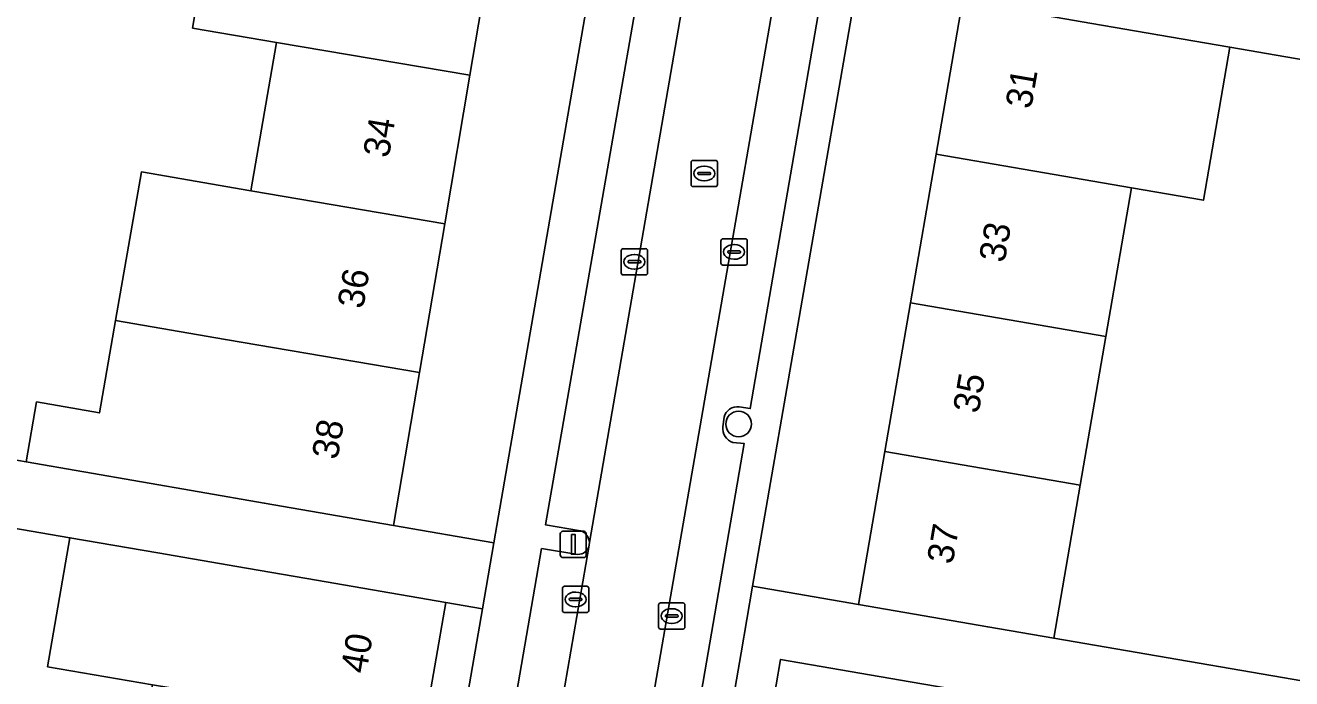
# Model space of a CAD drawing. Extents: x 159817 to 160765, y 380688 to 381638.
# Drawn here: x 160036.8 to 160085.03, y 380937.75 to 380962.66 of the extents above; entities that cross this region are included whole.
import ezdxf

# ---------------------------------------------------------------- set-up
doc = ezdxf.new("R2010")
doc.units = 0
for name, color, linetype in [('IMGEO_Boom', 7, 'Continuous'), ('IMGEO_Erf', 7, 'Continuous'), ('IMGEO_Kolk', 7, 'Continuous'), ('IMGEO_Lichtmast', 7, 'Continuous'), ('IMGEO_Pand', 7, 'Continuous'), ('IMGEO_Pand_nummerreeks', 7, 'Continuous'), ('IMGEO_Parkeervlak_open', 7, 'Continuous'), ('IMGEO_Rijbaan_lokaal_open', 7, 'Continuous'), ('IMGEO_Rioolput', 7, 'Continuous'), ('IMGEO_Voetpad_open', 7, 'Continuous')]:
    doc.layers.add(name, color=color, linetype=linetype)

msp = doc.modelspace()

# ---------------------------------------------------------------- linework, layer by layer
at = {"layer": 'IMGEO_Boom'}
msp.add_circle((160063.97, 380947.46), 0.489, dxfattribs=at)
at = {"layer": 'IMGEO_Erf'}
for points in [[(160046.366, 380962.002), (160043.17, 380962.551), (160044.17, 380968.403), (160030.328, 380970.768), (160030.008, 380968.909), (160032.923, 380968.407), (160032.23, 380964.381), (160031.663, 380961.084), (160031.624, 380960.854), (160028.703, 380961.357), (160028.254, 380959.063), (160033.875, 380958.088), (160032.974, 380952.899), (160030.65, 380953.303), (160030.6, 380953.017), (160029.997, 380949.541), (160026.7, 380950.113), (160026.307, 380947.852), (160036.836, 380946.02), (160037.232, 380948.3), (160039.626, 380947.883), (160040.238, 380951.402), (160041.224, 380957.068), (160045.394, 380956.343)], [(160058.623, 380965.925), (160054.727, 380966.599), (160053.738, 380960.761), (160052.777, 380955.092), (160051.817, 380949.422), (160050.828, 380943.586), (160054.645, 380942.926)], [(160072.495, 380963.574), (160068.479, 380964.268), (160064.504, 380941.274), (160068.531, 380940.578), (160069.536, 380946.411), (160070.513, 380952.077), (160071.49, 380957.744)], [(160090.683, 380951.393), (160087.7, 380951.922), (160088.221, 380954.858), (160089.021, 380959.362), (160089.242, 380960.604), (160092.226, 380960.074), (160092.243, 380960.17), (160082.677, 380961.819), (160081.672, 380955.988), (160078.931, 380956.46), (160077.954, 380950.794), (160076.977, 380945.127), (160075.972, 380939.295), (160088.233, 380937.182), (160088.622, 380939.37), (160085.76, 380939.877), (160085.882, 380940.565), (160086.404, 380943.501), (160087.016, 380946.944), (160089.878, 380946.436), (160090.066, 380947.496)], [(160054.211, 380940.418), (160052.817, 380940.659), (160051.986, 380935.827), (160051.18, 380931.145), (160050.375, 380926.464), (160049.569, 380921.783), (160048.764, 380917.102), (160047.958, 380912.42), (160047.127, 380907.588), (160048.492, 380907.352)]]:
    msp.add_lwpolyline(points, close=True, dxfattribs=at)
msp.add_lwpolyline([(160020.263, 380912.212), (160036.802, 380909.365), (160038.729, 380909.033), (160039.314, 380912.433), (160037.387, 380912.765), (160037.634, 380914.197), (160037.863, 380915.529), (160038.439, 380918.878), (160040.701, 380918.489), (160041.279, 380921.846), (160038.979, 380922.242), (160039.207, 380923.566), (160039.446, 380924.952), (160041.749, 380924.556), (160042.316, 380927.851), (160042.896, 380931.227), (160040.614, 380931.62), (160040.838, 380932.925), (160041.063, 380934.231), (160041.642, 380937.522), (160037.652, 380938.209), (160038.497, 380943.123), (160025.734, 380945.318)], dxfattribs=at)
at = {"layer": 'IMGEO_Kolk'}
for p, q in [((160063.297, 380953.593), (160063.297, 380954.445)), ((160063.372, 380954.519), (160064.224, 380954.519)), ((160063.785, 380954.299), (160063.81, 380954.299)), ((160064.298, 380954.445), (160064.298, 380953.593)), ((160059.5, 380953.217), (160059.5, 380954.069)), ((160059.575, 380954.143), (160060.427, 380954.143)), ((160059.988, 380953.923), (160060.013, 380953.923)), ((160060.501, 380954.069), (160060.501, 380953.217)), ((160063.556, 380954.013), (160063.556, 380954.025)), ((160063.994, 380953.976), (160063.596, 380953.976)), ((160063.599, 380954.062), (160063.997, 380954.062)), ((160064.04, 380954.025), (160064.04, 380954.013)), ((160059.759, 380953.637), (160059.759, 380953.649)), ((160060.197, 380953.6), (160059.799, 380953.6)), ((160059.802, 380953.686), (160060.2, 380953.686)), ((160060.011, 380953.363), (160059.986, 380953.363)), ((160060.243, 380953.649), (160060.243, 380953.637)), ((160064.224, 380953.519), (160063.372, 380953.519)), ((160063.808, 380953.739), (160063.783, 380953.739)), ((160060.427, 380953.143), (160059.575, 380953.143)), ((160057.335, 380941.274), (160058.187, 380941.274)), ((160057.26, 380940.348), (160057.26, 380941.2)), ((160057.519, 380940.768), (160057.519, 380940.78)), ((160057.562, 380940.817), (160057.96, 380940.817)), ((160057.748, 380941.054), (160057.773, 380941.054)), ((160058.003, 380940.78), (160058.003, 380940.768)), ((160058.261, 380941.2), (160058.261, 380940.348)), ((160057.957, 380940.731), (160057.559, 380940.731)), ((160057.771, 380940.494), (160057.746, 380940.494)), ((160060.921, 380939.715), (160060.921, 380940.567)), ((160060.996, 380940.641), (160061.848, 380940.641)), ((160061.409, 380940.421), (160061.434, 380940.421)), ((160061.922, 380940.567), (160061.922, 380939.715)), ((160058.187, 380940.274), (160057.335, 380940.274)), ((160061.18, 380940.135), (160061.18, 380940.147)), ((160061.618, 380940.098), (160061.22, 380940.098)), ((160061.223, 380940.184), (160061.621, 380940.184)), ((160061.432, 380939.861), (160061.407, 380939.861)), ((160061.664, 380940.147), (160061.664, 380940.135)), ((160061.848, 380939.641), (160060.996, 380939.641))]:
    msp.add_line(p, q, dxfattribs=at)
for points in [[(160063.297, 380953.593), (160063.297, 380954.445)], [(160063.372, 380954.519), (160064.224, 380954.519)], [(160064.298, 380954.445), (160064.298, 380953.593)], [(160059.5, 380953.217), (160059.5, 380954.069)], [(160059.575, 380954.143), (160060.427, 380954.143)], [(160060.501, 380954.069), (160060.501, 380953.217)], [(160064.224, 380953.519), (160063.372, 380953.519)], [(160060.427, 380953.143), (160059.575, 380953.143)], [(160057.335, 380941.274), (160058.187, 380941.274)], [(160057.26, 380940.348), (160057.26, 380941.2)], [(160058.261, 380941.2), (160058.261, 380940.348)], [(160060.921, 380939.715), (160060.921, 380940.567)], [(160060.996, 380940.641), (160061.848, 380940.641)], [(160061.922, 380940.567), (160061.922, 380939.715)], [(160058.187, 380940.274), (160057.335, 380940.274)], [(160061.848, 380939.641), (160060.996, 380939.641)]]:
    msp.add_lwpolyline(points, dxfattribs=at)
for centre, radius, start, end in [((160063.374, 380954.443), 0.0765, 91.552, 178.448), ((160063.374, 380954.443), 0.0765, 91.552, 178.448), ((160064.222, 380954.443), 0.0765, 1.552, 88.448), ((160064.222, 380954.443), 0.0765, 1.552, 88.448), ((160059.577, 380954.067), 0.0765, 91.552, 178.448), ((160059.577, 380954.067), 0.0765, 91.552, 178.448), ((160060.425, 380954.067), 0.0765, 1.552, 88.448), ((160060.425, 380954.067), 0.0765, 1.552, 88.448), ((160063.596, 380954.022), 0.0403, 85.8775, 175.7526), ((160063.593, 380954.012), 0.0366, 178.938, 274.7102), ((160063.997, 380954.019), 0.043, 264.8664, 352.4533), ((160064.001, 380954.024), 0.0386, 1.7309, 96.639), ((160059.799, 380953.646), 0.0403, 85.8775, 175.7526), ((160059.796, 380953.636), 0.0366, 178.938, 274.7102), ((160060.2, 380953.643), 0.043, 264.8664, 352.4533), ((160060.204, 380953.648), 0.0386, 1.7309, 96.639), ((160063.374, 380953.595), 0.0765, 181.552, 268.448), ((160063.374, 380953.595), 0.0765, 181.552, 268.448), ((160064.222, 380953.595), 0.0765, 271.552, 358.448), ((160064.222, 380953.595), 0.0765, 271.552, 358.448), ((160059.577, 380953.219), 0.0765, 181.552, 268.448), ((160059.577, 380953.219), 0.0765, 181.552, 268.448), ((160060.425, 380953.219), 0.0765, 271.552, 358.448), ((160060.425, 380953.219), 0.0765, 271.552, 358.448), ((160057.337, 380941.198), 0.0765, 91.552, 178.448), ((160057.337, 380941.198), 0.0765, 91.552, 178.448), ((160058.185, 380941.198), 0.0765, 1.552, 88.448), ((160058.185, 380941.198), 0.0765, 1.552, 88.448), ((160057.559, 380940.777), 0.0403, 85.8775, 175.7526), ((160057.556, 380940.767), 0.0366, 178.938, 274.7102), ((160057.96, 380940.774), 0.043, 264.8664, 352.4533), ((160057.964, 380940.779), 0.0386, 1.7309, 96.639), ((160057.337, 380940.35), 0.0765, 181.552, 268.448), ((160057.337, 380940.35), 0.0765, 181.552, 268.448), ((160058.185, 380940.35), 0.0765, 271.552, 358.448), ((160058.185, 380940.35), 0.0765, 271.552, 358.448), ((160060.998, 380940.565), 0.0765, 91.552, 178.448), ((160060.998, 380940.565), 0.0765, 91.552, 178.448), ((160061.846, 380940.565), 0.0765, 1.552, 88.448), ((160061.846, 380940.565), 0.0765, 1.552, 88.448), ((160061.22, 380940.144), 0.0403, 85.8775, 175.7526), ((160061.217, 380940.134), 0.0366, 178.938, 274.7102), ((160061.621, 380940.141), 0.043, 264.8664, 352.4533), ((160061.625, 380940.146), 0.0386, 1.7309, 96.639), ((160060.998, 380939.717), 0.0765, 181.552, 268.448), ((160060.998, 380939.717), 0.0765, 181.552, 268.448), ((160061.846, 380939.717), 0.0765, 271.552, 358.448), ((160061.846, 380939.717), 0.0765, 271.552, 358.448)]:
    msp.add_arc(centre, radius, start, end, dxfattribs=at)
for centre, major_axis, ratio, start_param, end_param in [((160063.784, 380954.019), (-0.387, 0.002), 0.722429, 4.712389, 7.853982), ((160063.809, 380954.019), (-0.39, 0.002), 0.717154, 1.570796, 4.712389), ((160059.987, 380953.643), (-0.387, 0.002), 0.722429, 4.712389, 7.853982), ((160060.012, 380953.643), (-0.39, 0.002), 0.717154, 1.570796, 4.712389), ((160057.747, 380940.774), (-0.387, 0.002), 0.722429, 4.712389, 7.853982), ((160057.772, 380940.774), (-0.39, 0.002), 0.717154, 1.570796, 4.712389), ((160061.408, 380940.141), (-0.387, 0.002), 0.722429, 4.712389, 7.853982), ((160061.433, 380940.141), (-0.39, 0.002), 0.717154, 1.570796, 4.712389)]:
    msp.add_ellipse(centre, major_axis=major_axis, ratio=ratio, start_param=start_param, end_param=end_param, dxfattribs=at)
at = {"layer": 'IMGEO_Lichtmast'}
for p, q in [((160057.178, 380942.469), (160057.178, 380943.269)), ((160057.178, 380943.269), (160057.178, 380942.469)), ((160057.278, 380943.369), (160058.068, 380943.369)), ((160058.068, 380943.369), (160057.278, 380943.369)), ((160058.168, 380943.269), (160058.168, 380942.469)), ((160058.168, 380942.469), (160058.168, 380943.269)), ((160058.068, 380942.369), (160057.278, 380942.369)), ((160057.278, 380942.369), (160058.068, 380942.369))]:
    msp.add_line(p, q, dxfattribs=at)
msp.add_lwpolyline([(160057.598, 380943.244), (160057.748, 380943.244), (160057.748, 380942.494), (160057.598, 380942.494), (160057.598, 380943.244)], dxfattribs=at)
for centre, start, end in [((160057.278, 380943.269), 90, 180), ((160057.278, 380943.269), 90, 180), ((160058.068, 380943.269), 0, 90), ((160058.068, 380943.269), 360, 90), ((160057.278, 380942.469), 180, 270), ((160057.278, 380942.469), 180, 270), ((160058.068, 380942.469), 270, 0), ((160058.068, 380942.469), 270, 0)]:
    msp.add_arc(centre, 0.1, start, end, dxfattribs=at)
at = {"layer": 'IMGEO_Pand'}
for points in [[(160053.738, 380960.761), (160054.727, 380966.599), (160049.799, 380967.441), (160047.372, 380967.856), (160044.17, 380968.403), (160043.17, 380962.551), (160046.366, 380962.002)], [(160071.49, 380957.744), (160078.931, 380956.46), (160081.672, 380955.988), (160082.677, 380961.819), (160079.936, 380962.291), (160077.423, 380962.724), (160072.495, 380963.574)], [(160052.777, 380955.092), (160053.738, 380960.761), (160046.366, 380962.002), (160045.394, 380956.343)], [(160070.513, 380952.077), (160077.954, 380950.794), (160078.931, 380956.46), (160071.49, 380957.744)], [(160052.777, 380955.092), (160045.394, 380956.343), (160041.224, 380957.068), (160040.238, 380951.402), (160044.42, 380950.675), (160051.817, 380949.422)], [(160070.513, 380952.077), (160069.536, 380946.411), (160076.977, 380945.127), (160077.954, 380950.794)], [(160051.817, 380949.422), (160044.42, 380950.675), (160040.238, 380951.402), (160039.626, 380947.883), (160037.232, 380948.3), (160036.836, 380946.02), (160043.423, 380944.874), (160045.902, 380944.443), (160050.828, 380943.586)], [(160076.977, 380945.127), (160069.536, 380946.411), (160068.531, 380940.578), (160073.459, 380939.728), (160075.972, 380939.295)], [(160051.986, 380935.827), (160052.817, 380940.659), (160047.89, 380941.507), (160044.857, 380942.029), (160041.846, 380942.547), (160038.497, 380943.123), (160037.652, 380938.209), (160041.642, 380937.522)], [(160075.231, 380931.852), (160075.609, 380934.049), (160073.251, 380934.455), (160073.704, 380937.084), (160070.497, 380937.636), (160065.569, 380938.484), (160064.739, 380933.657)]]:
    msp.add_lwpolyline(points, close=True, dxfattribs=at)
at = {"layer": 'IMGEO_Parkeervlak_open'}
for points in [[(160068.899, 380984.311), (160060.461, 380935.599)], [(160063.996, 380948.116), (160064.413, 380948.05), (160068.298, 380970.587), (160067.885, 380970.626)], [(160062.06, 380967.211), (160060.758, 380967.414), (160056.615, 380943.612), (160057.951, 380943.391)], [(160058.286, 380942.942), (160062.536, 380967.482)], [(160063.37, 380947.355), (160063.416, 380947.716)], [(160062.416, 380936.469), (160064.183, 380946.715), (160063.748, 380946.756)], [(160057.763, 380942.499), (160056.465, 380942.712), (160052.244, 380918.243), (160053.593, 380918.053)], [(160053.931, 380917.572), (160056.301, 380931.399), (160057.124, 380936.158), (160058.265, 380942.77)]]:
    msp.add_lwpolyline(points, dxfattribs=at)
for centre, radius, start, end in [((160063.924, 380947.6), 0.521, 82.004, 167.1806), ((160063.939, 380947.295), 0.572, 173.9753, 250.5328), ((160057.779, 380942.913), 0.507, 3.227, 70.2264), ((160057.858, 380942.924), 0.435, 257.4122, 339.3117)]:
    msp.add_arc(centre, radius, start, end, dxfattribs=at)
at = {"layer": 'IMGEO_Rijbaan_lokaal_open'}
msp.add_lwpolyline([(160057.124, 380936.158), (160060.461, 380935.599), (160068.899, 380984.311), (160068.992, 380984.866), (160065.66, 380985.453), (160062.567, 380967.654), (160062.536, 380967.482), (160058.286, 380942.942), (160058.265, 380942.77)], close=True, dxfattribs=at)
at = {"layer": 'IMGEO_Rioolput'}
for p, q in [((160062.16, 380956.583), (160062.16, 380957.435)), ((160062.235, 380957.509), (160063.087, 380957.509)), ((160062.648, 380957.289), (160062.673, 380957.289)), ((160063.161, 380957.435), (160063.161, 380956.583)), ((160062.419, 380957.003), (160062.419, 380957.015)), ((160062.857, 380956.966), (160062.459, 380956.966)), ((160062.462, 380957.052), (160062.86, 380957.052)), ((160062.671, 380956.729), (160062.646, 380956.729)), ((160062.903, 380957.015), (160062.903, 380957.003)), ((160063.087, 380956.509), (160062.235, 380956.509))]:
    msp.add_line(p, q, dxfattribs=at)
for points in [[(160062.16, 380956.583), (160062.16, 380957.435)], [(160062.235, 380957.509), (160063.087, 380957.509)], [(160063.161, 380957.435), (160063.161, 380956.583)], [(160063.087, 380956.509), (160062.235, 380956.509)]]:
    msp.add_lwpolyline(points, dxfattribs=at)
for centre, radius, start, end in [((160062.237, 380957.433), 0.0765, 91.552, 178.448), ((160062.237, 380957.433), 0.0765, 91.552, 178.448), ((160063.085, 380957.433), 0.0765, 1.552, 88.448), ((160063.085, 380957.433), 0.0765, 1.552, 88.448), ((160062.459, 380957.012), 0.0403, 85.8775, 175.7526), ((160062.456, 380957.002), 0.0366, 178.938, 274.7102), ((160062.86, 380957.009), 0.043, 264.8664, 352.4533), ((160062.864, 380957.014), 0.0386, 1.7309, 96.639), ((160062.237, 380956.585), 0.0765, 181.552, 268.448), ((160062.237, 380956.585), 0.0765, 181.552, 268.448), ((160063.085, 380956.585), 0.0765, 271.552, 358.448), ((160063.085, 380956.585), 0.0765, 271.552, 358.448)]:
    msp.add_arc(centre, radius, start, end, dxfattribs=at)
for centre, major_axis, ratio, start_param, end_param in [((160062.647, 380957.009), (-0.387, 0.002), 0.722429, 4.712389, 7.853982), ((160062.672, 380957.009), (-0.39, 0.002), 0.717154, 1.570796, 4.712389)]:
    msp.add_ellipse(centre, major_axis=major_axis, ratio=ratio, start_param=start_param, end_param=end_param, dxfattribs=at)
at = {"layer": 'IMGEO_Voetpad_open'}
for points in [[(160065.745, 380985.967), (160063.991, 380986.313), (160062.205, 380986.636), (160059.054, 380968.418), (160058.623, 380965.925), (160054.645, 380942.926), (160054.211, 380940.418), (160048.492, 380907.352), (160048.235, 380905.865), (160047.716, 380902.893), (160046.395, 380894.967), (160045.925, 380883.518), (160045.805, 380882.405)], [(160064.066, 380938.743), (160064.504, 380941.274), (160068.479, 380964.268), (160068.91, 380966.763), (160072.035, 380984.841), (160070.944, 380985.03), (160069.072, 380985.355), (160068.992, 380984.866), (160068.899, 380984.311)], [(160067.885, 380970.626), (160068.298, 380970.587), (160064.413, 380948.05), (160063.996, 380948.116)], [(160057.951, 380943.391), (160056.615, 380943.612), (160060.758, 380967.414), (160062.06, 380967.211)], [(160089.808, 380963.16), (160082.974, 380964.337), (160080.373, 380964.785), (160077.825, 380965.224), (160072.897, 380966.074), (160068.91, 380966.763), (160068.479, 380964.268), (160072.495, 380963.574), (160077.423, 380962.724), (160079.936, 380962.291), (160082.677, 380961.819), (160092.243, 380960.17)], [(160025.734, 380945.318), (160038.497, 380943.123), (160041.846, 380942.547), (160044.857, 380942.029), (160047.89, 380941.507), (160052.817, 380940.659), (160054.211, 380940.418), (160054.645, 380942.926), (160050.828, 380943.586), (160045.902, 380944.443), (160043.423, 380944.874), (160036.836, 380946.02), (160026.307, 380947.852)], [(160063.416, 380947.716), (160063.37, 380947.355)], [(160063.748, 380946.756), (160064.183, 380946.715), (160062.416, 380936.469)], [(160053.593, 380918.053), (160052.244, 380918.243), (160056.465, 380942.712), (160057.763, 380942.499)], [(160058.265, 380942.77), (160058.286, 380942.942)], [(160088.233, 380937.182), (160075.972, 380939.295), (160073.459, 380939.728), (160068.531, 380940.578), (160064.504, 380941.274), (160064.066, 380938.743), (160058.352, 380905.688)], [(160055.871, 380882.322), (160055.976, 380883.139), (160056.447, 380894.607), (160057.321, 380899.721), (160057.622, 380901.463), (160058.088, 380904.158), (160058.352, 380905.688), (160064.066, 380938.743)], [(160064.739, 380933.657), (160065.569, 380938.484), (160070.497, 380937.636)]]:
    msp.add_lwpolyline(points, dxfattribs=at)
for centre, radius, start, end in [((160063.924, 380947.6), 0.521, 82.004, 167.1806), ((160063.939, 380947.295), 0.572, 173.9753, 250.5328), ((160057.779, 380942.913), 0.507, 3.227, 70.2264), ((160057.858, 380942.924), 0.435, 257.4122, 339.3117)]:
    msp.add_arc(centre, radius, start, end, dxfattribs=at)

# ---------------------------------------------------------------- texts
at = {"layer": 'IMGEO_Pand_nummerreeks'}
for s, rotation, p in [('31', 80.2196, (160075.11, 380959.44)), ('34', 80.3839, (160050.643, 380957.575)), ('33', 80.2196, (160074.1, 380953.58)), ('36', 80.3839, (160049.668, 380951.821)), ('35', 80.2196, (160073.109, 380947.831)), ('38', 80.386, (160048.693, 380946.072)), ('37', 80.2196, (160072.118, 380942.082)), ('40', 80.2376, (160049.788, 380937.914))]:
    msp.add_text(s, height=1, rotation=rotation, dxfattribs=at).set_placement(p)

doc.saveas('drawing.dxf')
